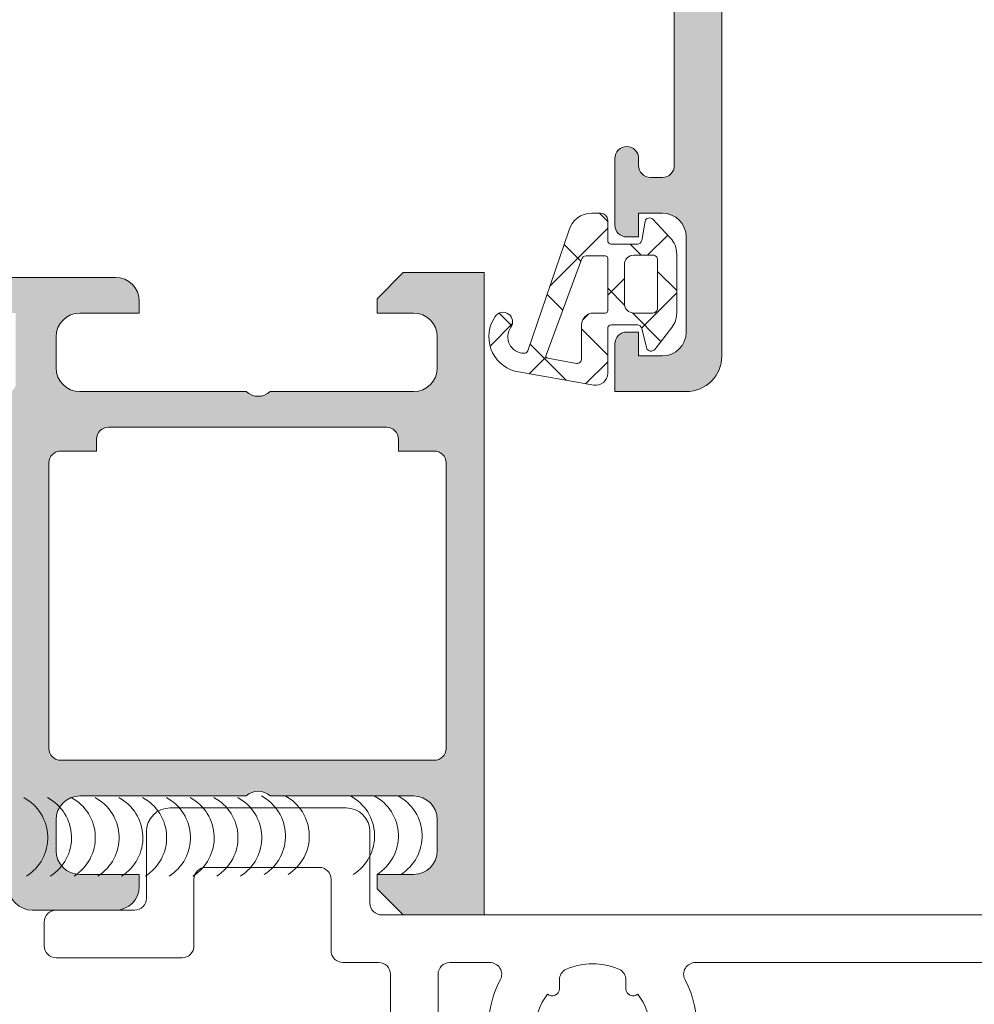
# Model space of a CAD drawing. Header units: millimetres. Extents: x 144573 to 336993, y 74252 to 247042.
# Tile 397 of 656: x 198289 to 198329, y 185265 to 185306. Entities that reach past the tile are written whole.
import ezdxf

# ---------------------------------------------------------------- set-up
doc = ezdxf.new("R2010")
doc.units = ezdxf.units.MM
doc.layers.add('FASÁDA DETAILNÍ', color=255, linetype='Continuous', lineweight=0)
doc.layers.add('NOVA', color=255, linetype='Continuous', lineweight=0)

# ---------------------------------------------------------------- blocks, each defined once
blk = doc.blocks.new('A$C69D17D4D')
at = {"layer": 'FASÁDA DETAILNÍ'}
h = blk.add_hatch(color=256, dxfattribs=at)
edge = h.paths.add_edge_path(flags=16)
edge.add_ellipse((-24829.51811741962, 11948.79988017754), major_axis=(-0.499974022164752, 0), ratio=1, start_angle=89.9970229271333, end_angle=180.0029770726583)
edge.add_line((-24829.01814339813, 11948.79990615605), (-24829.01814339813, 11966.79990615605))
edge.add_ellipse((-24829.51811741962, 11966.79993213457), major_axis=(-0.4999740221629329, 0), ratio=1, start_angle=179.9970229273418, end_angle=270.0029770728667)
edge.add_line((-24829.51814339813, 11967.29990615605), (-24842.01814339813, 11967.29990615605))
edge.add_ellipse((-24842.01812157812, 11966.79988433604), major_axis=(-0.5000218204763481, 0), ratio=1, start_angle=270.0025002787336, end_angle=359.9974997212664)
edge.add_line((-24842.51814339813, 11966.79990615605), (-24842.51814339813, 11954.19685515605))
edge.add_ellipse((-24844.01814227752, 11954.19685403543), major_axis=(-1.499998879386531, 0), ratio=1, start_angle=89.99995719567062, end_angle=180.00004280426, ccw=False)
edge.add_line((-24844.01814339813, 11952.69685515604), (-24857.01813139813, 11952.69685515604))
edge.add_ellipse((-24857.01813177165, 11952.19685552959), major_axis=(-0.4999996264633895, 0), ratio=1, start_angle=-90.00004280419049, end_angle=4.280419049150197e-05)
edge.add_line((-24857.51813139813, 11952.19685515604), (-24857.51813139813, 11948.79990615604))
edge.add_ellipse((-24857.01813177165, 11948.79990578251), major_axis=(-0.4999996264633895, 0), ratio=1, start_angle=-4.280419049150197e-05, end_angle=90.00004280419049)
edge.add_line((-24857.01813139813, 11948.29990615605), (-24829.51814339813, 11948.29990615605))
edge = h.paths.add_edge_path()
edge.add_line((-24828.31813139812, 11919.49991115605), (-24831.31813139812, 11919.49991115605))
edge.add_line((-24831.31813139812, 11919.49991115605), (-24831.31813139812, 11921.49991115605))
edge.add_arc((-24830.81815737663, 11921.49993713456), 0.4999740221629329, 89.99702292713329, 180.0029770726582, ccw=False)
edge.add_line((-24830.81813139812, 11921.99991115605), (-24830.31813139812, 11921.99991115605))
edge.add_line((-24830.31813139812, 11921.99991115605), (-24830.31813139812, 11920.99991115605))
edge.add_line((-24830.31813139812, 11920.99991115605), (-24829.31813139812, 11920.99991115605))
edge.add_arc((-24829.31819552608, 11921.99997528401), 1.000064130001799, 270.0036740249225, 359.9963259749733)
edge.add_line((-24828.31813139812, 11921.99991115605), (-24828.31813139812, 11925.99991115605))
edge.add_arc((-24829.31816138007, 11925.99988117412), 1.000029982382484, 0.001717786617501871, 89.99828221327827)
edge.add_line((-24829.31813139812, 11926.99991115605), (-24830.31813139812, 11926.99991115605))
edge.add_line((-24830.31813139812, 11926.99991115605), (-24830.31813139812, 11925.99991115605))
edge.add_line((-24830.31813139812, 11925.99991115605), (-24830.81813139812, 11925.99991115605))
edge.add_arc((-24830.81812579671, 11926.49991675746), 0.5000056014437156, 180.0006418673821, 269.9993581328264, ccw=False)
edge.add_line((-24831.31813139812, 11926.49991115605), (-24831.31813139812, 11929.29991415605))
edge.add_arc((-24830.81813139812, 11929.29991415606), 0.5, 0, 180, ccw=False)
edge.add_line((-24830.31813139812, 11929.29991415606), (-24830.31813139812, 11928.99991115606))
edge.add_arc((-24829.81812067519, 11928.99992187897), 0.5000107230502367, 180.0012287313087, 269.9987712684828)
edge.add_line((-24829.81813139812, 11928.49991115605), (-24829.31813139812, 11928.49991115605))
edge.add_arc((-24829.31819932, 11928.99997907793), 0.5000679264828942, 270.0077822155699, 359.9922177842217)
edge.add_line((-24828.81813139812, 11928.99991115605), (-24828.81813139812, 11940.29990615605))
edge.add_arc((-24829.31815321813, 11940.29988433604), 0.5000218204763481, 0.002500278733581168, 89.99749972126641)
edge.add_line((-24829.31813139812, 11940.79990615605), (-24829.81813139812, 11940.79990615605))
edge.add_arc((-24829.81819407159, 11940.29996882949), 0.4999373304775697, 89.99281725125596, 180.007182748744)
edge.add_line((-24830.31813139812, 11940.29990615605), (-24830.31813139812, 11939.99990315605))
edge.add_arc((-24830.81819419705, 11939.99996595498), 0.5000628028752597, 270.00719532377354, 359.9928046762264, ccw=False)
edge.add_line((-24830.81813139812, 11939.49990315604), (-24835.31813139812, 11939.49990315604))
edge.add_arc((-24835.31812579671, 11939.99990875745), 0.5000056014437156, 180.0006418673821, 269.9993581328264, ccw=False)
edge.add_line((-24835.81813139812, 11939.99990315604), (-24835.81813139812, 11940.79990615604))
edge.add_arc((-24835.31815737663, 11940.79993213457), 0.4999740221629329, 89.99702292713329, 180.0029770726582, ccw=False)
edge.add_line((-24835.31813139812, 11941.29990615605), (-24833.31813139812, 11941.29990615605))
edge.add_arc((-24833.31819932, 11941.79997407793), 0.5000679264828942, 270.0077822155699, 359.9922177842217)
edge.add_line((-24832.81813139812, 11941.79990615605), (-24832.81813139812, 11942.29990615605))
edge.add_arc((-24832.31819407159, 11942.29996882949), 0.4999373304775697, 89.99281725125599, 180.007182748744, ccw=False)
edge.add_line((-24832.31813139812, 11942.79990615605), (-24829.31813139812, 11942.79990615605))
edge.add_arc((-24829.31818651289, 11943.29996127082), 0.5000551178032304, 270.0063149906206, 359.993685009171)
edge.add_line((-24828.81813139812, 11943.29990615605), (-24828.81813139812, 11944.99990315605))
edge.add_arc((-24830.31809955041, 11944.99993500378), 1.499968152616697, 359.9987834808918, 450.0012165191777)
edge.add_line((-24830.31813139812, 11946.49990315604), (-24856.31813139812, 11946.49990315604))
edge.add_arc((-24856.3181522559, 11945.99992401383), 0.4999791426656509, 89.99760977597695, 180.0023902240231)
edge.add_line((-24856.81813139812, 11945.99990315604), (-24856.81813139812, 11941.79990615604))
edge.add_arc((-24856.31812579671, 11941.79991175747), 0.5000056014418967, 180.0006418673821, 269.9993581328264)
edge.add_line((-24856.31813139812, 11941.29990615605), (-24854.31813139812, 11941.29990615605))
edge.add_arc((-24854.31815321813, 11940.79988433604), 0.5000218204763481, 0.002500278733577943, 89.99749972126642, ccw=False)
edge.add_line((-24853.81813139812, 11940.79990615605), (-24853.81813139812, 11939.99990315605))
edge.add_arc((-24854.31818395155, 11939.9999557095), 0.5000525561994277, 270.00602154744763, 359.9939784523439, ccw=False)
edge.add_line((-24854.31813139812, 11939.49990315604), (-24859.31813239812, 11939.49990315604))
edge.add_line((-24859.31813239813, 11939.49990315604), (-24860.07602139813, 11939.71722415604))
edge.add_arc((-24860.15871270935, 11939.42884574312), 0.2999999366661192, 73.99997577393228, 142.0951853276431)
edge.add_arc((-24860.63213255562, 11939.79745629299), 0.3000001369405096, 270.0000300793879, 322.09528191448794, ccw=False)
edge.add_line((-24860.63213239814, 11939.49745615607), (-24862.69627939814, 11939.49745815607))
edge.add_arc((-24862.69627985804, 11939.89745755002), 0.3999993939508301, 158.0262304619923, 270.0000658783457, ccw=False)
edge.add_line((-24863.06722139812, 11940.04713015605), (-24862.25086039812, 11942.07035915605))
edge.add_arc((-24862.06539013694, 11941.99552253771), 0.1999993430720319, 65.85890762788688, 158.026092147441, ccw=False)
edge.add_line((-24861.98359339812, 11942.17803015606), (-24859.59990839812, 11941.10971015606))
edge.add_arc((-24859.51811169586, 11941.29221826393), 0.199999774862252, 245.8589745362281, 360.8199006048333)
edge.add_line((-24859.31813239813, 11941.29508015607), (-24859.31813139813, 11952.59916015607))
edge.add_arc((-24859.50954589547, 11952.60759187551), 0.1916001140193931, 357.4777781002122, 451.0444500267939)
edge.add_line((-24859.51303839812, 11952.79916015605), (-24859.93362239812, 11952.79916015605))
edge.add_line((-24859.93362239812, 11952.79916015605), (-24862.39923439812, 11951.36742515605))
edge.add_arc((-24862.55004609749, 11951.62676214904), 0.2999997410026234, 195.9999717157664, 300.17919611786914, ccw=False)
edge.add_line((-24862.83842439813, 11951.54407115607), (-24863.26629539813, 11953.03623215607))
edge.add_line((-24863.26629539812, 11953.03623215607), (-24863.76470739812, 11953.89950715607))
edge.add_arc((-24863.41829715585, 11954.09950710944), 0.4000000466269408, 90.00003470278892, 209.9999884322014, ccw=False)
edge.add_line((-24863.41829739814, 11954.49950715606), (-24859.31036639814, 11954.49916015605))
edge.add_line((-24859.31036639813, 11954.49916015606), (-24844.81830939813, 11954.49685515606))
edge.add_arc((-24844.81813127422, 11954.99685500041), 0.4999998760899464, 269.9795884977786, 360.0000178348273)
edge.add_line((-24844.31813139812, 11954.99685515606), (-24844.31813139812, 11960.39989715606))
edge.add_arc((-24844.8181310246, 11960.3998975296), 0.4999996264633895, 359.9999571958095, 450.0000428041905)
edge.add_line((-24844.81813139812, 11960.89989715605), (-24847.31813139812, 11960.89989715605))
edge.add_arc((-24847.31813177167, 11961.3998967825), 0.4999996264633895, 179.9999571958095, 270.00004280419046, ccw=False)
edge.add_line((-24847.81813139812, 11961.39989715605), (-24847.81813139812, 11962.69990015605))
edge.add_arc((-24847.3181522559, 11962.69992101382), 0.4999791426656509, 89.99760977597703, 180.002390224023, ccw=False)
edge.add_line((-24847.31813139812, 11963.19990015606), (-24846.81813139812, 11963.19990015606))
edge.add_line((-24846.81813139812, 11963.19990015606), (-24846.81813139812, 11962.19990015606))
edge.add_line((-24846.81813139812, 11962.19990015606), (-24845.31813139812, 11962.19990015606))
edge.add_arc((-24845.3181630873, 11963.19993184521), 1.000031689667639, 270.0018155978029, 359.9981844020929)
edge.add_line((-24844.31813139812, 11963.19990015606), (-24844.31813139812, 11967.19990015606))
edge.add_arc((-24845.31820064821, 11967.19983090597), 1.000069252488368, 0.003967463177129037, 89.99603253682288)
edge.add_line((-24845.31813139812, 11968.19990015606), (-24846.81813139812, 11968.19990015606))
edge.add_line((-24846.81813139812, 11968.19990015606), (-24846.81813139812, 11967.19990015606))
edge.add_line((-24846.81813139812, 11967.19990015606), (-24847.31813139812, 11967.19990015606))
edge.add_arc((-24847.31815737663, 11967.69987417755), 0.499974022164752, 179.9970229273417, 270.0029770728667, ccw=False)
edge.add_line((-24847.81813139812, 11967.69990015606), (-24847.81813139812, 11968.99990315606))
edge.add_arc((-24847.31812579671, 11968.99989755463), 0.5000056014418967, 90.00064186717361, 179.9993581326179, ccw=False)
edge.add_line((-24847.31813139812, 11969.49990315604), (-24828.31813139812, 11969.49990315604))
edge.add_arc((-24828.31810211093, 11967.99993244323), 1.49997071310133, -0.0011187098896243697, 90.00111870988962, ccw=False)
edge.add_line((-24826.81813139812, 11967.99990315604), (-24826.81813139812, 11920.99991115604))
edge.add_arc((-24828.3181917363, 11920.99997149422), 1.500060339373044, 270.002304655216, 359.99769534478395, ccw=False)
h = blk.add_hatch(dxfattribs=at)
h.set_pattern_fill('ANSI37', color=256, scale=0.625, angle=90, style=0)
h.set_pattern_definition([(135, (0, 0), (-1.403165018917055, -1.403165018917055), []), (225, (0, 0), (1.403165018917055, -1.403165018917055), [])])
edge = h.paths.add_edge_path(flags=16)
edge.add_ellipse((-24832.22031654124, 11922.30214619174), major_axis=(-0.4977897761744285, 0), ratio=1, start_angle=-90.19257972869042, end_angle=0.25472202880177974, ccw=False)
edge.add_line((-24832.21864339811, 11922.79993315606), (-24831.71812439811, 11922.79993315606))
edge.add_ellipse((-24831.71811014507, 11922.89991690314), major_axis=(-0.09998374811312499, 0), ratio=1, start_angle=89.99183227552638, end_angle=180.0087406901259)
edge.add_line((-24831.61812639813, 11922.89993215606), (-24831.61812239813, 11925.10036215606))
edge.add_ellipse((-24831.71812705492, 11925.10035949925), major_axis=(-0.1000046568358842, 0), ratio=1, start_angle=180.0015221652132, end_angle=269.9984778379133)
edge.add_line((-24831.71812439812, 11925.20036415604), (-24832.53006639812, 11925.20036415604))
edge.add_ellipse((-24832.5300579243, 11925.00035753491), major_axis=(-0.2000066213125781, 0), ratio=1, start_angle=270.0024274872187, end_angle=344.3113846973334)
edge.add_line((-24832.72261339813, 11925.05444115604), (-24834.20993839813, 11921.03630015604))
edge.add_ellipse((-24834.11615691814, 11921.00158666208), major_axis=(-0.09999996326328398, 0), ratio=1, start_angle=-20.31218281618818, end_angle=79.67771585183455)
edge.add_line((-24834.13407539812, 11920.90320515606), (-24832.92460639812, 11920.68292215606))
edge.add_ellipse((-24832.918097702, 11920.88281252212), major_axis=(-0.1999963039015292, 0), ratio=1, start_angle=88.13503214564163, end_angle=180.0010410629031)
edge.add_line((-24832.71810139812, 11920.88281615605), (-24832.71810139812, 11922.29993315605))
edge = h.paths.add_edge_path(flags=16)
edge.add_ellipse((-24829.71811256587, 11922.9999343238), major_axis=(-0.200000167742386, 0), ratio=1, start_angle=89.99976157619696, end_angle=180.0002384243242)
edge.add_line((-24829.51811239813, 11922.99993515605), (-24829.51811639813, 11925.03439215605))
edge.add_ellipse((-24829.71811167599, 11925.03439687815), major_axis=(-0.1999952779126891, 0), ratio=1, start_angle=179.9986471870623, end_angle=270.0004933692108)
edge.add_line((-24829.71811339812, 11925.23439215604), (-24830.51812339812, 11925.23439215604))
edge.add_ellipse((-24830.51811458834, 11924.83438134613), major_axis=(-0.4000108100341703, 0), ratio=1, start_angle=270.0012618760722, end_angle=359.9980219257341)
edge.add_line((-24830.91812539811, 11924.83439515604), (-24830.91812539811, 11923.19993215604))
edge.add_ellipse((-24830.51813047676, 11923.19992907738), major_axis=(-0.3999949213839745, 0), ratio=1, start_angle=-0.0004409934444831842, end_angle=90.00101395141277)
edge.add_line((-24830.51812339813, 11922.79993415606), (-24829.71811339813, 11922.79993415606))
edge = h.paths.add_edge_path()
edge.add_arc((-24829.79466451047, 11921.39994225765), 0.2000083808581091, 195.0015194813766, 319.99768421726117, ccw=False)
edge.add_line((-24829.98785639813, 11921.34817115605), (-24830.17839039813, 11922.15169615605))
edge.add_arc((-24830.37158398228, 11922.09991976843), 0.200011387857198, 15.0028563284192, 89.9972544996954)
edge.add_line((-24830.37157439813, 11922.29993115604), (-24831.46812439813, 11922.29993115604))
edge.add_arc((-24831.46813475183, 11922.14994350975), 0.1499876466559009, 89.99604485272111, 180.0039551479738)
edge.add_line((-24831.61812239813, 11922.14993315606), (-24831.61811439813, 11920.26706215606))
edge.add_arc((-24832.11811427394, 11920.26706024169), 0.4999998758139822, -99.9335722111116, 0.00021936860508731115, ccw=False)
edge.add_line((-24832.20436739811, 11919.77455615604), (-24835.52409339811, 11920.35594515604))
edge.add_arc((-24835.11801906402, 11921.79993068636), 1.499996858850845, 144.9124460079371, 254.29307554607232, ccw=False)
edge.add_arc((-24836.01812189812, 11922.43223765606), 0.3999981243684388, -35.08800412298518, 144.9119958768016, ccw=False)
edge.add_arc((-24835.13682223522, 11921.79771609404), 0.6860034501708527, 143.8588144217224, 269.5156416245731)
edge.add_arc((-24835.12300205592, 11921.26083971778), 0.1503878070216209, 262.5039217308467, 340.9838490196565)
edge.add_line((-24834.98082139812, 11921.21183815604), (-24833.25313939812, 11926.25806415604))
edge.add_arc((-24832.28704738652, 11925.9999430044), 0.9999801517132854, 89.99942769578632, 165.041089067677, ccw=False)
edge.add_line((-24832.28703739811, 11926.99992315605), (-24831.91813239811, 11926.99993515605))
edge.add_arc((-24831.91815312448, 11926.69991542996), 0.3000197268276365, 0.003194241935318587, 89.99604181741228, ccw=False)
edge.add_line((-24831.61813339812, 11926.69993215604), (-24831.61813339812, 11925.84991715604))
edge.add_arc((-24831.4681493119, 11925.84990424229), 0.1499840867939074, 179.9950667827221, 270.0049332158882)
edge.add_line((-24831.46813639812, 11925.69992015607), (-24830.37157439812, 11925.69993115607))
edge.add_arc((-24830.37158351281, 11925.89994574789), 0.2000145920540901, 270.0026109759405, 344.9976256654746)
edge.add_line((-24830.17838639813, 11925.84817015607), (-24830.04929239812, 11926.65154215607))
edge.add_arc((-24829.85611655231, 11926.59981774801), 0.1999808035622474, 44.99255557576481, 165.0102129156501, ccw=False)
edge.add_line((-24829.71469039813, 11926.74120715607), (-24828.98817139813, 11925.96533715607))
edge.add_arc((-24829.7181130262, 11925.28182674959), 1.00000062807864, -3.400668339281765e-05, 43.11853767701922, ccw=False)
edge.add_line((-24828.71811239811, 11925.28182615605), (-24828.71811239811, 11922.80319315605))
edge.add_arc((-24829.71811530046, 11922.80319420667), 1.000002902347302, 322.17220691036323, 359.9999398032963, ccw=False)
edge.add_line((-24828.92825539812, 11922.18990215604), (-24829.64145439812, 11921.27137315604))
h = blk.add_hatch(color=256, dxfattribs=at)
edge = h.paths.add_edge_path()
edge.add_arc((-24856.93811075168, 11901.20006205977), 0.120000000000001, 270.0000000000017, 360.00000000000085, ccw=False)
edge.add_line((-24856.93811075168, 11901.08006205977), (-24859.69810875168, 11901.08006205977))
edge.add_arc((-24859.69810875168, 11900.78006205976), 0.3000000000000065, 450, 539.9999999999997)
edge.add_line((-24859.99810875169, 11900.78006205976), (-24859.99810875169, 11899.80008774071))
edge.add_arc((-24859.69810875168, 11899.8000877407), 0.3000000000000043, 179.9999999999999, 270)
edge.add_line((-24859.69810875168, 11899.50008774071), (-24857.81809775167, 11899.50008774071))
edge.add_arc((-24857.55055441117, 11899.42122064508), 0.2789255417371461, 88.83712992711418, 163.575405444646, ccw=False)
edge.add_line((-24857.54489375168, 11899.7000887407), (-24857.09129975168, 11899.7000887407))
edge.add_arc((-24857.08563134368, 11899.42125129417), 0.2788950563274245, 16.419876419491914, 91.16458937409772, ccw=False)
edge.add_line((-24856.81811075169, 11899.50008774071), (-24856.81811075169, 11898.69991302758))
edge.add_arc((-24855.81811075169, 11898.69991302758), 0.9999999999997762, 179.9999999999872, 269.9999999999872)
edge.add_line((-24855.81811075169, 11897.69991302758), (-24852.31810339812, 11897.69991302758))
edge.add_arc((-24852.31812322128, 11898.69993285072), 1.000019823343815, 270.0011357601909, 359.9988642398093)
edge.add_line((-24851.31810339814, 11898.69991302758), (-24851.31810339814, 11899.19991302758))
edge.add_line((-24851.31810339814, 11899.19991302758), (-24853.81810339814, 11899.19991302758))
edge.add_arc((-24853.81805801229, 11900.19995841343), 1.000045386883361, 180.0026002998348, 269.99739970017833, ccw=False)
edge.add_line((-24854.81810339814, 11900.19991302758), (-24854.81810339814, 11901.49993133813))
edge.add_arc((-24853.81805089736, 11901.49987883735), 1.000052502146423, 90.00300791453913, 179.9969920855, ccw=False)
edge.add_line((-24853.81810339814, 11902.49993133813), (-24846.81810339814, 11902.49993133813))
edge.add_arc((-24846.31810339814, 11901.97480958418), 0.7250881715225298, 46.40381611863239, 133.5961838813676, ccw=False)
edge.add_line((-24845.81810339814, 11902.49993133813), (-24839.78401526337, 11902.49993133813))
edge.add_arc((-24839.78406776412, 11901.49987883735), 1.000052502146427, 360.0030079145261, 449.9969920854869, ccw=False)
edge.add_line((-24838.78401526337, 11901.49993133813), (-24838.78401526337, 11900.19991302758))
edge.add_arc((-24839.78406064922, 11900.19995841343), 1.000045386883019, 270.00260029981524, 359.9973997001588, ccw=False)
edge.add_line((-24839.78401526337, 11899.19991302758), (-24841.31810339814, 11899.19991302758))
edge.add_line((-24841.31810339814, 11899.19991302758), (-24841.31810339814, 11898.59990692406))
edge.add_line((-24841.31810339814, 11898.59990692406), (-24840.21809729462, 11897.49993133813))
edge.add_line((-24840.21809729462, 11897.49993133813), (-24836.81810339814, 11897.49993133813))
edge.add_line((-24836.81810339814, 11897.49993133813), (-24836.81810339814, 11924.499832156))
edge.add_line((-24836.81810339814, 11924.499832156), (-24840.21809729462, 11924.499832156))
edge.add_line((-24840.21809729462, 11924.499832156), (-24841.31810339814, 11923.39985657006))
edge.add_line((-24841.31810339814, 11923.39985657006), (-24841.31810339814, 11922.79985046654))
edge.add_line((-24841.31810339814, 11922.79985046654), (-24839.78401526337, 11922.79985046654))
edge.add_arc((-24839.78406064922, 11921.79980508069), 1.000045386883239, 360.0026002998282, 449.99739970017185, ccw=False)
edge.add_line((-24838.78401526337, 11921.79985046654), (-24838.78401526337, 11920.499832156))
edge.add_arc((-24839.78406776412, 11920.49988465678), 1.000052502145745, 270.00300791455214, 359.99699208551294, ccw=False)
edge.add_line((-24839.78401526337, 11919.499832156), (-24845.81810339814, 11919.499832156))
edge.add_arc((-24846.31810339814, 11920.02495390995), 0.7250881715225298, 226.4038161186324, 313.59618388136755, ccw=False)
edge.add_line((-24846.81810339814, 11919.499832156), (-24853.81810339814, 11919.499832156))
edge.add_arc((-24853.81805089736, 11920.49988465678), 1.000052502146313, 180.0030079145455, 269.99699208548, ccw=False)
edge.add_line((-24854.81810339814, 11920.499832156), (-24854.81810339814, 11921.79985046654))
edge.add_arc((-24853.81805801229, 11921.79980508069), 1.000045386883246, 90.0026002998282, 179.9973997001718, ccw=False)
edge.add_line((-24853.81810339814, 11922.79985046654), (-24851.31810339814, 11922.79985046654))
edge.add_line((-24851.31810339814, 11922.79985046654), (-24851.31810339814, 11923.29985046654))
edge.add_arc((-24852.31812322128, 11923.2998306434), 1.000019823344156, 360.0011357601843, 449.9988642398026)
edge.add_line((-24852.31810339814, 11924.29985046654), (-24856.81810339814, 11924.29985046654))
edge.add_arc((-24856.81811371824, 11923.79986078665), 0.4999896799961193, 449.9988173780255, 540.0011826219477)
edge.add_line((-24857.31810339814, 11923.79985046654), (-24857.31810339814, 11922.79985046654))
edge.add_line((-24857.31810339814, 11922.79985046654), (-24856.51810034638, 11922.79985046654))
edge.add_line((-24856.51810034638, 11922.79985046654), (-24856.51810034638, 11919.79983520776))
edge.add_arc((-24856.81810806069, 11919.79983251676), 0.3000077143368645, 269.9994860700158, 360.00051393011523, ccw=False)
edge.add_arc((-24857.08563134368, 11919.57866124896), 0.2788950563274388, 268.83541062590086, 343.5801235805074, ccw=False)
edge.add_line((-24857.09129975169, 11919.29982380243), (-24857.54489375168, 11919.29982380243))
edge.add_arc((-24857.55055441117, 11919.57869189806), 0.2789255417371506, 196.4245945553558, 271.1628700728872, ccw=False)
edge.add_line((-24857.81809775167, 11919.49982480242), (-24859.69810875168, 11919.49982480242))
edge.add_arc((-24859.69810875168, 11919.19982480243), 0.3000000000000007, 449.9999999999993, 539.9999999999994)
edge.add_line((-24859.99810875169, 11919.19982480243), (-24859.99810875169, 11918.21985048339))
edge.add_arc((-24859.69810875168, 11918.21985048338), 0.3000000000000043, 180, 270)
edge.add_line((-24859.69810875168, 11917.91985048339), (-24856.93811075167, 11917.91985048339))
edge.add_arc((-24856.93811075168, 11917.7998504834), 0.1200000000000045, 360, 449.9999999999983, ccw=False)
edge.add_line((-24856.81811075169, 11917.7998504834), (-24856.81811075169, 11913.49982480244))
edge.add_arc((-24857.31811075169, 11913.49982480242), 0.4999999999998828, 270.0000000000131, 360.0000000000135, ccw=False)
edge.add_line((-24857.31811075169, 11912.99982480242), (-24858.01811075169, 11912.99982480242))
edge.add_line((-24858.0181107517, 11912.99982480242), (-24860.41093107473, 11914.38132026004))
edge.add_arc((-24860.47999096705, 11914.26170501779), 0.1381197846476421, 419.9999999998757, 547.7024374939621)
edge.add_arc((-24855.63863973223, 11914.70932340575), 4.999999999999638, 185.3492280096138, 251.2905992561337)
edge.add_arc((-24857.40286592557, 11909.49995627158), 0.5000000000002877, 288.7094007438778, 431.2905992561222, ccw=False)
edge.add_arc((-24855.63863973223, 11904.29058913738), 4.999999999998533, 108.7094007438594, 174.6507719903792)
edge.add_arc((-24860.47999096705, 11904.73820752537), 0.1381197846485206, 172.2975625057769, 299.9999999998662)
edge.add_line((-24860.41093107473, 11904.61859228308), (-24858.0181107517, 11906.0000877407))
edge.add_line((-24858.0181107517, 11906.00008774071), (-24857.3181107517, 11906.00008774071))
edge.add_arc((-24857.31811075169, 11905.50008774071), 0.5000000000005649, 359.9999999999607, 449.99999999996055, ccw=False)
edge.add_line((-24856.81811075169, 11905.50008774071), (-24856.81811075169, 11901.20006205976))
edge = h.paths.add_edge_path(flags=16)
edge.add_arc((-24838.91810950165, 11916.49983978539), 0.5, 360, 450, ccw=False)
edge.add_line((-24838.41810950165, 11916.49983978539), (-24838.41810950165, 11904.49993133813))
edge.add_arc((-24838.91810950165, 11904.49993133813), 0.5, 270, 360, ccw=False)
edge.add_line((-24838.91810950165, 11903.99993133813), (-24854.61809119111, 11903.99993133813))
edge.add_arc((-24854.61809119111, 11904.49993133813), 0.5, 180, 270, ccw=False)
edge.add_line((-24855.11809119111, 11904.49993133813), (-24855.11809119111, 11916.49983978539))
edge.add_arc((-24854.61809119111, 11916.49983978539), 0.5, 90, 180, ccw=False)
edge.add_line((-24854.61809119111, 11916.99983978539), (-24853.11809119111, 11916.99983978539))
edge.add_line((-24853.11809119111, 11916.99983978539), (-24853.11809119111, 11917.49983978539))
edge.add_arc((-24852.61809119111, 11917.49983978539), 0.5000000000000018, 90.0000000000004, 180, ccw=False)
edge.add_line((-24852.61809119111, 11917.99983978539), (-24840.91810950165, 11917.99983978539))
edge.add_arc((-24840.91810950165, 11917.49983978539), 0.5, 360, 449.9999999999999, ccw=False)
edge.add_line((-24840.41810950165, 11917.49983978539), (-24840.41810950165, 11916.99983978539))
edge.add_line((-24840.41810950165, 11916.99983978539), (-24838.91810950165, 11916.99983978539))
for p, q in [((-24852.31810339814, 11924.29985046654), (-24856.81810339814, 11924.29985046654)), ((-24840.21809729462, 11924.499832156), (-24841.31810339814, 11923.39985657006)), ((-24836.81810339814, 11924.499832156), (-24840.21809729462, 11924.499832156)), ((-24836.81810339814, 11897.49993133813), (-24836.81810339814, 11924.499832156)), ((-24841.31810339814, 11923.39985657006), (-24841.31810339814, 11922.79985046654)), ((-24851.31810339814, 11922.79985046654), (-24851.31810339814, 11923.29985046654)), ((-24853.81810339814, 11922.79985046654), (-24851.31810339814, 11922.79985046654)), ((-24841.31810339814, 11922.79985046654), (-24839.78401526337, 11922.79985046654)), ((-24854.81810339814, 11920.499832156), (-24854.81810339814, 11921.79985046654)), ((-24838.78401526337, 11921.79985046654), (-24838.78401526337, 11920.499832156)), ((-24846.81810339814, 11919.499832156), (-24853.81810339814, 11919.499832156)), ((-24839.78401526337, 11919.499832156), (-24845.81810339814, 11919.499832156)), ((-24852.61809119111, 11917.99983978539), (-24840.91810950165, 11917.99983978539)), ((-24853.11809119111, 11916.99983978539), (-24853.11809119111, 11917.49983978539)), ((-24840.41810950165, 11917.49983978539), (-24840.41810950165, 11916.99983978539)), ((-24854.61809119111, 11916.99983978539), (-24853.11809119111, 11916.99983978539)), ((-24840.41810950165, 11916.99983978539), (-24838.91810950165, 11916.99983978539)), ((-24855.11809119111, 11904.49993133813), (-24855.11809119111, 11916.49983978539)), ((-24838.41810950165, 11916.49983978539), (-24838.41810950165, 11904.49993133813)), ((-24838.91810950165, 11903.99993133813), (-24854.61809119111, 11903.99993133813)), ((-24853.81810339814, 11902.49993133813), (-24846.81810339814, 11902.49993133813)), ((-24845.81810339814, 11902.49993133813), (-24839.78401526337, 11902.49993133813)), ((-24854.81810339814, 11900.19991302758), (-24854.81810339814, 11901.49993133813)), ((-24838.78401526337, 11901.49993133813), (-24838.78401526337, 11900.19991302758)), ((-24851.31810339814, 11899.19991302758), (-24853.81810339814, 11899.19991302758)), ((-24851.31810339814, 11898.69991302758), (-24851.31810339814, 11899.19991302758)), ((-24839.78401526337, 11899.19991302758), (-24841.31810339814, 11899.19991302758)), ((-24841.31810339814, 11899.19991302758), (-24841.31810339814, 11898.59990692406)), ((-24841.31810339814, 11898.59990692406), (-24840.21809729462, 11897.49993133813)), ((-24855.81811075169, 11897.69991302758), (-24852.31810339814, 11897.69991302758)), ((-24840.21809729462, 11897.49993133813), (-24836.81810339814, 11897.49993133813))]:
    blk.add_line(p, q, dxfattribs=at)
for points in [[(-24826.81813139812, 11967.99990315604), (-24826.81813139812, 11920.99991115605), (-24826.81813139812, 11920.99991115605, -0.41419), (-24828.31813139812, 11919.49991115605), (-24828.31813139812, 11919.49991115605), (-24831.31813139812, 11919.49991115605), (-24831.31813139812, 11921.49991115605), (-24831.31813139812, 11921.49991115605, -0.414244), (-24830.81813139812, 11921.99991115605), (-24830.31813139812, 11921.99991115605), (-24830.31813139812, 11920.99991115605), (-24829.31813139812, 11920.99991115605), (-24829.31813139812, 11920.99991115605, 0.414176), (-24828.31813139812, 11921.99991115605), (-24828.31813139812, 11925.99991115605), (-24828.31813139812, 11925.99991115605, 0.414196), (-24829.31813139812, 11926.99991115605), (-24830.31813139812, 11926.99991115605), (-24830.31813139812, 11925.99991115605), (-24830.81813139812, 11925.99991115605), (-24830.81813139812, 11925.99991115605, -0.414207), (-24831.31813139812, 11926.49991115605), (-24831.31813139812, 11929.29991415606), (-24831.31813139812, 11929.29991415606, -1), (-24830.31813139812, 11929.29991415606), (-24830.31813139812, 11928.99991115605), (-24830.31813139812, 11928.99991115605, 0.414201), (-24829.81813139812, 11928.49991115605), (-24829.31813139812, 11928.49991115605), (-24829.31813139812, 11928.49991115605, 0.414134), (-24828.81813139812, 11928.99991115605), (-24828.81813139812, 11940.29990615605)], [(-24722.58196276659, 11897.49993133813), (-24841.11810339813, 11897.49993133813, -0.414213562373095), (-24841.61810339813, 11897.99993133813), (-24841.61810339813, 11900.99993133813, 0.414213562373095), (-24842.61810339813, 11901.99993133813), (-24850.01810340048, 11901.99993133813, 0.4142135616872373), (-24851.01810340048, 11900.99993134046), (-24851.018103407, 11898.19993133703, -0.4142135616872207), (-24851.518103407, 11897.6999313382), (-24854.81810339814, 11897.6999313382, 0.414213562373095), (-24855.31810339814, 11897.1999313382), (-24855.31810339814, 11896.1999313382, 0.414213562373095), (-24854.81810339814, 11895.6999313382), (-24849.51810144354, 11895.6999313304, 0.4142135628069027), (-24849.01810144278, 11896.1999313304), (-24849.01810144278, 11898.99993139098, -0.4142135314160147), (-24848.51810144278, 11899.49993133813), (-24843.75205234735, 11899.49993133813, -0.4142135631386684), (-24843.25205234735, 11898.99993133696), (-24843.25205235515, 11895.99993133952, 0.4142135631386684), (-24842.75205235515, 11895.49993133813), (-24841.25205284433, 11895.49993133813, -0.414213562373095), (-24840.75205284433, 11894.99993133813), (-24840.75205284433, 11888.80003550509, -0.414213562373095)], [(-24838.75205318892, 11881.50003060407), (-24838.75205112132, 11894.99993141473, -0.4142135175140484), (-24838.25205112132, 11895.49993133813), (-24836.5779933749, 11895.49993133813, -0.5657414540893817), (-24836.13649730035, 11894.76523746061, 0.2677634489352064), (-24835.98413787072, 11890.37051957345, 0.2587771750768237)], [(-24834.1494000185, 11891.23114367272, -0.3417320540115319), (-24834.1494000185, 11894.16871900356, 0.645180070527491), (-24833.65133184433, 11894.39403877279), (-24833.65133184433, 11894.76209040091, -0.2982166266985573), (-24833.35133184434, 11895.22034797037, -0.2087121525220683), (-24831.15133184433, 11895.22034797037, -0.29821662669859), (-24830.85133184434, 11894.76209040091), (-24830.85133184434, 11894.39403877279, 0.6451800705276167), (-24830.35326367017, 11894.16871900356, -0.3417320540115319), (-24830.35326367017, 11891.23114367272, 0.6451800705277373)], [(-24828.51852581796, 11890.37051957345, 0.2677634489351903), (-24828.36616638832, 11894.76523746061, -0.5657414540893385), (-24827.92467031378, 11895.49993133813), (-24733.89862429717, 11895.49993133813, -0.5657414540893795), (-24733.45712822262, 11894.76523746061, 0.2677634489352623), (-24733.30476879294, 11890.37051957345)]]:
    blk.add_lwpolyline(points, format="xyb", dxfattribs=at)
blk.add_lwpolyline([(-24829.64145439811, 11921.27137315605, -0.606792), (-24829.98785639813, 11921.34817115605), (-24830.17839039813, 11922.15169615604), (-24830.17839039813, 11922.15169615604, 0.339427), (-24830.37157439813, 11922.29993115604), (-24831.46812439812, 11922.29993115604), (-24831.46812439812, 11922.29993115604, 0.414254), (-24831.61812239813, 11922.14993315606), (-24831.61811439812, 11920.26706215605), (-24831.61811439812, 11920.26706215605, -0.465956), (-24832.20436739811, 11919.77455615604), (-24835.52409339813, 11920.35594515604), (-24835.52409339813, 11920.35594515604, -0.517137), (-24836.34542839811, 11922.66217015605, -1), (-24835.69081539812, 11922.20230515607, 0.610743), (-24835.14262139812, 11921.11173715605, 0.356477), (-24834.98082139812, 11921.21183815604), (-24833.25313939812, 11926.25806415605), (-24833.25313939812, 11926.25806415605, -0.339657), (-24832.28703739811, 11926.99992315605), (-24831.91813239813, 11926.99993515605), (-24831.91813239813, 11926.99993515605, -0.414177), (-24831.61813339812, 11926.69993215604), (-24831.61813339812, 11925.84991715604), (-24831.61813339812, 11925.84991715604, 0.414264), (-24831.46813639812, 11925.69992015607), (-24830.37157439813, 11925.69993115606), (-24830.37157439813, 11925.69993115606, 0.33943), (-24830.17838639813, 11925.84817015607), (-24830.04929239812, 11926.65154215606), (-24830.04929239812, 11926.65154215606, -0.577453), (-24829.71469039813, 11926.74120715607), (-24828.98817139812, 11925.96533715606), (-24828.98817139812, 11925.96533715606, -0.190392), (-24828.71811239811, 11925.28182615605), (-24828.71811239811, 11922.80319315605), (-24828.71811239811, 11922.80319315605, -0.16657), (-24828.92825539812, 11922.18990215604), (-24829.64145439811, 11921.27137315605)], format="xyb", close=True, dxfattribs=at)
at = {"layer": 'FASÁDA DETAILNÍ', "extrusion": (0, 0, -1)}
for points in [[(24832.71810139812, 11922.29993315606, 0.416502), (24832.21864339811, 11922.79993315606), (24831.71812439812, 11922.79993315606), (24831.71812439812, 11922.79993315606, -0.4143), (24831.61812639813, 11922.89993215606), (24831.61812239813, 11925.10036215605), (24831.61812239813, 11925.10036215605, -0.414198), (24831.71812439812, 11925.20036415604), (24832.53006639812, 11925.20036415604), (24832.53006639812, 11925.20036415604, -0.336095), (24832.72261339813, 11925.05444115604), (24834.20993839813, 11921.03630015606), (24834.20993839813, 11921.03630015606, -0.466254), (24834.13407539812, 11920.90320515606), (24832.92460639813, 11920.68292215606), (24832.92460639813, 11920.68292215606, -0.423785), (24832.71810139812, 11920.88281615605), (24832.71810139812, 11922.29993315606)], [(24829.71811339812, 11922.79993415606, -0.414216), (24829.51811239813, 11922.99993515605), (24829.51811639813, 11925.03439215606), (24829.51811639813, 11925.03439215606, -0.414223), (24829.71811339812, 11925.23439215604), (24830.51812339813, 11925.23439215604), (24830.51812339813, 11925.23439215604, -0.414197), (24830.91812539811, 11924.83439515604), (24830.91812539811, 11923.19993215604), (24830.91812539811, 11923.19993215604, -0.414221), (24830.51812339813, 11922.79993415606), (24829.71811339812, 11922.79993415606)]]:
    blk.add_lwpolyline(points, format="xyb", close=True, dxfattribs=at)
at = {"layer": 'FASÁDA DETAILNÍ'}
for centre, radius, start, end in [((-24852.31812322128, 11923.2998306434), 1.000019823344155, 0.001135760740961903, 89.99886423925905), ((-24853.81805801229, 11921.79980508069), 1.000045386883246, 90.00260029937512, 179.9973997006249), ((-24839.78406064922, 11921.79980508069), 1.000045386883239, 0.002600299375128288, 89.99739970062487), ((-24853.81805089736, 11920.49988465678), 1.000052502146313, 180.0030079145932, 269.9969920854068), ((-24839.78406776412, 11920.49988465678), 1.000052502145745, 270.0030079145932, 359.9969920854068), ((-24846.31810339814, 11920.02495390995), 0.7250881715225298, 226.4038161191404, 313.5961838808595), ((-24852.61809119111, 11917.49983978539), 0.5000000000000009, 90, 180), ((-24840.91810950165, 11917.49983978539), 0.4999999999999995, 0, 90), ((-24854.61809119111, 11916.49983978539), 0.5, 90, 180), ((-24838.91810950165, 11916.49983978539), 0.5, 0, 90), ((-24854.61809119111, 11904.49993133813), 0.5, 180, 270), ((-24838.91810950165, 11904.49993133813), 0.5, 270, 0), ((-24846.31810339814, 11901.97480958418), 0.7250881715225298, 46.40381611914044, 133.5961838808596), ((-24857.07408133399, 11900.74852172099), 1.906465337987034, 302.0320455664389, 62.03204556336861), ((-24856.07408133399, 11900.74852172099), 1.906465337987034, 302.0320455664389, 62.03204556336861), ((-24853.81805089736, 11901.49987883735), 1.000052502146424, 90.00300791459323, 179.9969920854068), ((-24855.07408133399, 11900.74852172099), 1.906465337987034, 302.0320455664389, 62.03204556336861), ((-24854.07408133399, 11900.74852172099), 1.906465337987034, 302.0320455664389, 62.03204556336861), ((-24853.07408133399, 11900.74852172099), 1.906465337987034, 302.0320455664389, 62.03204556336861), ((-24852.07408133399, 11900.74852172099), 1.906465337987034, 302.0320455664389, 62.03204556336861), ((-24851.07408133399, 11900.74852172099), 1.906465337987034, 302.0320455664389, 62.03204556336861), ((-24850.07408133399, 11900.74852172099), 1.906465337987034, 302.0320455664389, 62.03204556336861), ((-24849.07408133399, 11900.74852172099), 1.906465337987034, 302.0320455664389, 62.03204556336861), ((-24848.07408133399, 11900.74852172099), 1.906465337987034, 302.0320455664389, 62.03204556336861), ((-24847.07528021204, 11900.81612202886), 1.906465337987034, 302.0320455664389, 62.03204556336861), ((-24846.07528021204, 11900.81612202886), 1.906465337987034, 302.0320455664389, 62.03204556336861), ((-24843.32928021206, 11900.81612202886), 1.906465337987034, 302.0320455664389, 62.03204556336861), ((-24842.32928021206, 11900.81612202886), 1.906465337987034, 302.0320455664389, 62.03204556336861), ((-24841.32928021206, 11900.81612202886), 1.906465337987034, 302.0320455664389, 62.03204556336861), ((-24839.78406776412, 11901.49987883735), 1.000052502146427, 0.003007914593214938, 89.99699208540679), ((-24853.81805801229, 11900.19995841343), 1.000045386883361, 180.0026002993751, 269.9973997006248), ((-24839.78406064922, 11900.19995841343), 1.000045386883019, 270.0026002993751, 359.9973997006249), ((-24855.81811075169, 11898.69991302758), 0.9999999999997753, 180, 270), ((-24852.31812322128, 11898.69993285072), 1.000019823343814, 270.001135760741, 359.998864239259)]:
    blk.add_arc(centre, radius, start, end, dxfattribs=at)

msp = doc.modelspace()

# ---------------------------------------------------------------- block references
at = {"layer": 'NOVA', "ltscale": 300}
msp.add_blockref('A$C69D17D4D', (223144.9987451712, 173371.2585875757), dxfattribs=at)

doc.saveas('drawing.dxf')
